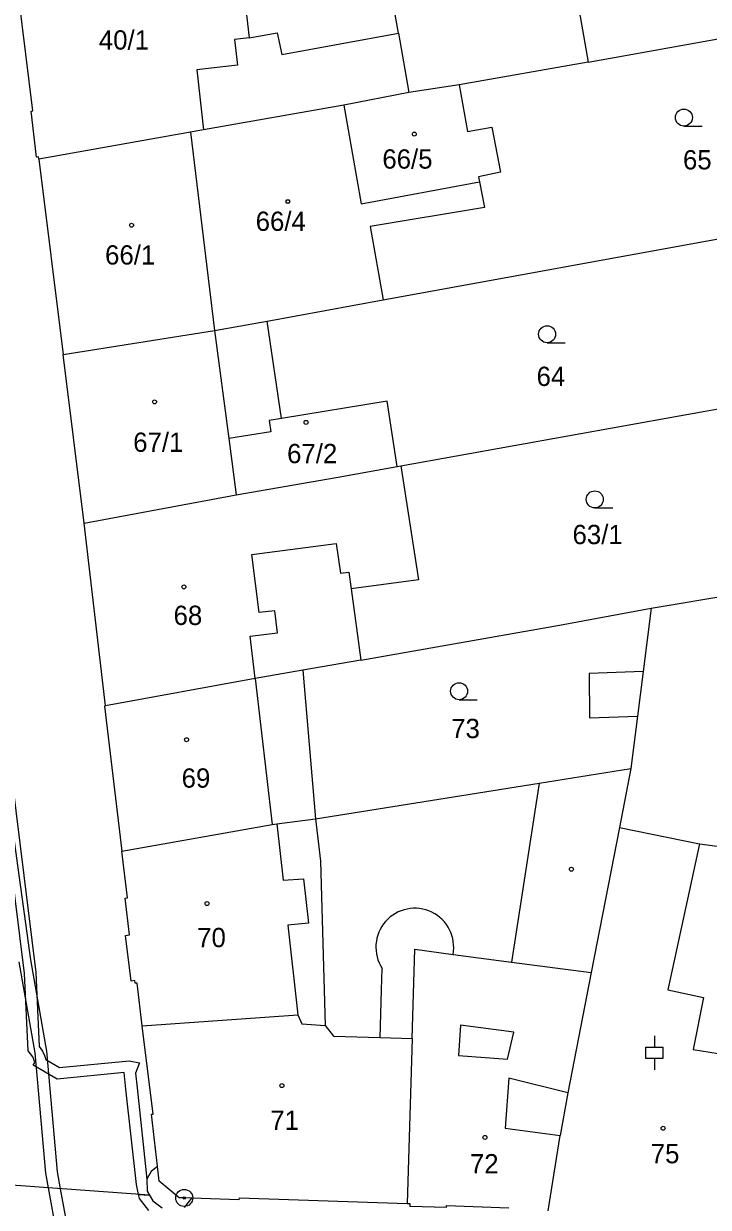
# Model space of a CAD drawing. Extents: x -755819 to -753140, y -1169796 to -1166000.
# Drawn here: x -755298.8 to -755238.4, y -1166243.5 to -1166139.1 of the extents above; entities that cross this region are included whole.
import ezdxf

# ---------------------------------------------------------------- set-up
doc = ezdxf.new("R2010")
doc.units = 0
for name, color, linetype in [('Vrstva 1', 7, 'Continuous'), ('Vrstva 18', 7, 'Continuous'), ('Vrstva 19', 7, 'Continuous'), ('Vrstva 24', 7, 'Continuous'), ('Vrstva 25', 7, 'Continuous'), ('Vrstva 27', 7, 'Continuous'), ('Vrstva 4', 7, 'Continuous')]:
    doc.layers.add(name, color=color, linetype=linetype)

msp = doc.modelspace()

# ---------------------------------------------------------------- linework, layer by layer
at = {"layer": 'Vrstva 1'}
for p, q in [((-755254.99, -1166108.53), (-755248.97, -1166142.5)), ((-755297.95, -1166146.81), (-755299.51, -1166134.2)), ((-755279.38, -1166135.97), (-755278.88, -1166140.36)), ((-755265.72, -1166139.95), (-755266.07, -1166137.98)), ((-755278.88, -1166140.36), (-755276.42, -1166139.92)), ((-755276.42, -1166139.92), (-755276, -1166141.82)), ((-755276, -1166141.82), (-755265.72, -1166139.95)), ((-755265.72, -1166139.95), (-755264.8, -1166145.19)), ((-755248.97, -1166142.5), (-755233.73, -1166139.78)), ((-755248.97, -1166142.5), (-755260.35, -1166144.5)), ((-755264.8, -1166145.19), (-755270.53, -1166146.3)), ((-755260.35, -1166144.5), (-755264.8, -1166145.19)), ((-755260.35, -1166144.5), (-755259.62, -1166148.62)), ((-755270.53, -1166146.3), (-755282.89, -1166148.48)), ((-755270.53, -1166146.3), (-755269, -1166155)), ((-755298.1, -1166146.83), (-755297.95, -1166146.81)), ((-755297.62, -1166150.88), (-755298.1, -1166146.83)), ((-755282.89, -1166148.48), (-755284.05, -1166148.69)), ((-755259.62, -1166148.62), (-755257.49, -1166148.25)), ((-755257.49, -1166148.25), (-755256.71, -1166152.21)), ((-755284.05, -1166148.69), (-755297.43, -1166151.06)), ((-755284.05, -1166148.69), (-755281.93, -1166166.19)), ((-755297.45, -1166150.86), (-755297.62, -1166150.88)), ((-755297.43, -1166151.06), (-755297.45, -1166150.86)), ((-755297.43, -1166151.06), (-755295.28, -1166168.29)), ((-755256.71, -1166152.21), (-755258.64, -1166152.62)), ((-755258.64, -1166152.62), (-755258.55, -1166153.07)), ((-755269, -1166155), (-755258.55, -1166153.07)), ((-755258.55, -1166153.07), (-755258.13, -1166155.34)), ((-755258.13, -1166155.34), (-755268.2, -1166157.01)), ((-755268.2, -1166157.01), (-755267.07, -1166163.48)), ((-755267.07, -1166163.48), (-755235.66, -1166157.75)), ((-755277.28, -1166165.34), (-755267.07, -1166163.48)), ((-755295.28, -1166168.29), (-755281.93, -1166166.19)), ((-755281.93, -1166166.19), (-755277.28, -1166165.34)), ((-755276.03, -1166173.94), (-755277.28, -1166165.34)), ((-755293.43, -1166183.16), (-755295.28, -1166168.29)), ((-755266.72, -1166172.42), (-755276.03, -1166173.94)), ((-755265.81, -1166178.17), (-755266.72, -1166172.42)), ((-755265.5, -1166178.11), (-755233.16, -1166172.31)), ((-755276.03, -1166173.94), (-755277.1, -1166174.12)), ((-755277.1, -1166174.12), (-755276.96, -1166175.12)), ((-755276.96, -1166175.12), (-755280.67, -1166175.71)), ((-755280.67, -1166175.71), (-755280.01, -1166180.67)), ((-755271.21, -1166179.15), (-755265.81, -1166178.17)), ((-755265.81, -1166178.17), (-755265.5, -1166178.11)), ((-755265.5, -1166178.11), (-755263.93, -1166188.16)), ((-755280.01, -1166180.67), (-755271.21, -1166179.15)), ((-755293.43, -1166183.16), (-755280.01, -1166180.67)), ((-755291.54, -1166199.28), (-755293.43, -1166183.16)), ((-755263.93, -1166188.16), (-755269.89, -1166188.96)), ((-755269.89, -1166188.96), (-755269.04, -1166195.25)), ((-755243.43, -1166190.66), (-755230.42, -1166188.47)), ((-755251.52, -1166192.18), (-755243.43, -1166190.66)), ((-755243.43, -1166190.66), (-755244.14, -1166196.26)), ((-755269.04, -1166195.25), (-755251.52, -1166192.18)), ((-755269.04, -1166195.25), (-755274.13, -1166196.14)), ((-755274.13, -1166196.14), (-755278.35, -1166196.88)), ((-755274.13, -1166196.14), (-755273.04, -1166209.24)), ((-755244.14, -1166196.26), (-755244.63, -1166200.2)), ((-755278.35, -1166196.88), (-755291.54, -1166199.28)), ((-755291.54, -1166199.28), (-755291.64, -1166199.3)), ((-755291.64, -1166199.3), (-755290.09, -1166212.11)), ((-755244.63, -1166200.2), (-755245.21, -1166204.82)), ((-755253.31, -1166206.11), (-755245.21, -1166204.82)), ((-755245.21, -1166204.82), (-755246.22, -1166210.01)), ((-755273.04, -1166209.24), (-755253.31, -1166206.11)), ((-755290.09, -1166212.11), (-755276.84, -1166209.76)), ((-755276.84, -1166209.76), (-755276.44, -1166209.69)), ((-755276.44, -1166209.69), (-755273.04, -1166209.24)), ((-755273.04, -1166209.24), (-755272.59, -1166212.97)), ((-755246.22, -1166210.01), (-755248.71, -1166222.79)), ((-755246.22, -1166210.01), (-755239.17, -1166211.45)), ((-755289.61, -1166216.22), (-755290.09, -1166212.11)), ((-755239.17, -1166211.45), (-755235.26, -1166211.99)), ((-755272.59, -1166212.97), (-755272.16, -1166227.49)), ((-755289.81, -1166216.24), (-755289.61, -1166216.22)), ((-755289.44, -1166219.49), (-755289.81, -1166216.24)), ((-755289.78, -1166219.53), (-755289.44, -1166219.49)), ((-755289.27, -1166223.56), (-755289.78, -1166219.53)), ((-755264.51, -1166228.62), (-755264.27, -1166220.74)), ((-755264.27, -1166220.74), (-755260.9, -1166221.21)), ((-755260.9, -1166221.21), (-755255.73, -1166221.89)), ((-755255.73, -1166221.89), (-755248.71, -1166222.79)), ((-755288.97, -1166223.52), (-755289.27, -1166223.56)), ((-755288.94, -1166223.75), (-755288.97, -1166223.52)), ((-755288.74, -1166223.73), (-755288.94, -1166223.75)), ((-755288.31, -1166227.5), (-755288.74, -1166223.73)), ((-755248.71, -1166222.79), (-755250.78, -1166233.41)), ((-755288.31, -1166227.5), (-755274.59, -1166226.53)), ((-755274.59, -1166226.53), (-755274.24, -1166227.34)), ((-755287.34, -1166235.29), (-755288.31, -1166227.5)), ((-755274.24, -1166227.34), (-755272.16, -1166227.49)), ((-755264.51, -1166228.62), (-755264.94, -1166243.17)), ((-755250.78, -1166233.41), (-755251.46, -1166237.18)), ((-755287.48, -1166235.31), (-755287.34, -1166235.29)), ((-755286.96, -1166239.88), (-755287.48, -1166235.31)), ((-755252.52, -1166243.83), (-755251.46, -1166237.18)), ((-755287.5, -1166240.3), (-755287.9, -1166241.04)), ((-755287.5, -1166240.3), (-755286.96, -1166239.88)), ((-755287.66, -1166242.45), (-755309.57, -1166240.84)), ((-755287.9, -1166241.04), (-755287.87, -1166242.08)), ((-755287.87, -1166242.08), (-755287.66, -1166242.45)), ((-755287.66, -1166242.45), (-755287.37, -1166242.95)), ((-755287.37, -1166242.95), (-755286.55, -1166243.57)), ((-755284.58, -1166243.52), (-755283.94, -1166242.71)), ((-755279.78, -1166242.84), (-755283.94, -1166242.71)), ((-755279.77, -1166242.69), (-755279.78, -1166242.84)), ((-755279.77, -1166242.69), (-755264.94, -1166243.17)), ((-755264.94, -1166243.17), (-755264.71, -1166243.18)), ((-755264.71, -1166243.18), (-755264.72, -1166243.41)), ((-755264.72, -1166243.41), (-755261.48, -1166243.51)), ((-755261.48, -1166243.51), (-755261.48, -1166243.36)), ((-755261.48, -1166243.36), (-755255.98, -1166243.55))]:
    msp.add_line(p, q, dxfattribs=at)
at = {"layer": 'Vrstva 24'}
for radius in [0.75, 0.1]:
    msp.add_circle((-755284.6, -1166242.69), radius, dxfattribs=at)
at = {"layer": 'Vrstva 25'}
for p, q in [((-755240.54, -1166148.15), (-755238.94, -1166148.15)), ((-755252.6, -1166167.26), (-755251, -1166167.26)), ((-755248.4, -1166181.82), (-755246.8, -1166181.82)), ((-755260.36, -1166198.74), (-755258.76, -1166198.74)), ((-755243.14, -1166228.38), (-755243.14, -1166229.38)), ((-755243.14, -1166230.38), (-755243.14, -1166231.38))]:
    msp.add_line(p, q, dxfattribs=at)
for points in [[(-755275.37, -1166154.64), (-755275.28, -1166154.79), (-755275.37, -1166154.94), (-755275.55, -1166154.94), (-755275.64, -1166154.79), (-755275.55, -1166154.64)], [(-755243.89, -1166229.38), (-755242.39, -1166229.38), (-755242.39, -1166230.38), (-755243.89, -1166230.38)]]:
    msp.add_lwpolyline(points, close=True, dxfattribs=at)
for centre, radius in [((-755240.54, -1166147.4), 0.75), ((-755264.31, -1166148.86), 0.175), ((-755289.25, -1166156.89), 0.175), ((-755252.6, -1166166.51), 0.75), ((-755287.22, -1166172.47), 0.175), ((-755273.86, -1166174.28), 0.175), ((-755248.4, -1166181.07), 0.75), ((-755284.63, -1166188.79), 0.175), ((-755260.36, -1166197.99), 0.75), ((-755284.4, -1166202.27), 0.175), ((-755250.46, -1166213.69), 0.175), ((-755282.59, -1166216.72), 0.175), ((-755275.99, -1166232.78), 0.175), ((-755258.08, -1166237.35), 0.175), ((-755242.37, -1166236.54), 0.175)]:
    msp.add_circle(centre, radius, dxfattribs=at)
at = {"layer": 'Vrstva 27'}
for p, q in [((-755302.84, -1166188.09), (-755298.17, -1166221.7)), ((-755298.7, -1166222.88), (-755300.81, -1166205.81)), ((-755299.81, -1166205.69), (-755297.7, -1166222.8)), ((-755298.17, -1166221.7), (-755296.75, -1166229.75)), ((-755297.75, -1166229.89), (-755299.15, -1166221.86)), ((-755298.37, -1166229.7), (-755298.7, -1166222.88)), ((-755297.7, -1166222.8), (-755297.39, -1166229.34)), ((-755297.96, -1166230.25), (-755298.37, -1166229.7)), ((-755296.81, -1166240.5), (-755297.75, -1166229.89)), ((-755297.39, -1166229.34), (-755297.1, -1166229.73)), ((-755297.1, -1166229.73), (-755296.92, -1166230.11)), ((-755296.75, -1166229.75), (-755295.81, -1166240.38)), ((-755297.86, -1166230.47), (-755297.96, -1166230.25)), ((-755297.92, -1166230.97), (-755297.78, -1166230.73)), ((-755295.81, -1166232.21), (-755297.92, -1166230.97)), ((-755297.78, -1166230.73), (-755297.86, -1166230.47)), ((-755296.92, -1166230.11), (-755296.81, -1166230.47)), ((-755296.81, -1166230.47), (-755295.59, -1166231.19)), ((-755295.59, -1166231.19), (-755289.47, -1166230.58)), ((-755289.47, -1166230.58), (-755288.56, -1166230.76)), ((-755288.56, -1166230.76), (-755288.89, -1166231.67)), ((-755289.9, -1166231.63), (-755295.81, -1166232.21)), ((-755289.76, -1166233.09), (-755289.9, -1166231.63)), ((-755288.89, -1166231.67), (-755288.76, -1166232.99)), ((-755288.8, -1166241.51), (-755289.76, -1166233.09)), ((-755288.76, -1166232.99), (-755287.9, -1166241.04)), ((-755296.57, -1166241.8), (-755296.81, -1166240.5)), ((-755295.81, -1166240.38), (-755295.54, -1166241.87)), ((-755288.63, -1166242.38), (-755288.8, -1166241.51)), ((-755287.9, -1166241.04), (-755287.87, -1166242.08)), ((-755295.14, -1166249.6), (-755296.57, -1166241.8)), ((-755295.54, -1166241.87), (-755294.16, -1166249.42)), ((-755288.56, -1166242.74), (-755288.63, -1166242.38)), ((-755288.63, -1166242.38), (-755287.66, -1166242.45)), ((-755287.66, -1166242.45), (-755288.63, -1166242.38)), ((-755287.87, -1166242.08), (-755287.66, -1166242.45)), ((-755287.66, -1166242.45), (-755287.37, -1166242.95)), ((-755287.72, -1166243.8), (-755288.56, -1166242.74)), ((-755287.37, -1166242.95), (-755286.55, -1166243.57))]:
    msp.add_line(p, q, dxfattribs=at)
at = {"layer": 'Vrstva 4'}
for p, q in [((-755278.88, -1166140.36), (-755280.16, -1166140.51)), ((-755280.16, -1166140.51), (-755279.9, -1166142.77)), ((-755279.9, -1166142.77), (-755283.49, -1166143.18)), ((-755283.49, -1166143.18), (-755282.89, -1166148.48)), ((-755281.93, -1166166.19), (-755280.67, -1166175.71)), ((-755278.64, -1166185.92), (-755271.19, -1166184.96)), ((-755271.19, -1166184.96), (-755270.83, -1166187.59)), ((-755277.98, -1166191.06), (-755278.64, -1166185.92)), ((-755270.83, -1166187.59), (-755270.09, -1166187.49)), ((-755270.09, -1166187.49), (-755269.89, -1166188.96)), ((-755276.61, -1166190.9), (-755277.98, -1166191.06)), ((-755276.39, -1166192.85), (-755276.61, -1166190.9)), ((-755278.79, -1166193.14), (-755276.39, -1166192.85)), ((-755278.35, -1166196.88), (-755278.79, -1166193.14)), ((-755244.14, -1166196.26), (-755248.89, -1166196.44)), ((-755248.89, -1166196.44), (-755248.86, -1166200.33)), ((-755278.35, -1166196.88), (-755276.84, -1166209.76)), ((-755248.86, -1166200.33), (-755244.63, -1166200.2)), ((-755253.31, -1166206.11), (-755255.73, -1166221.89)), ((-755276.44, -1166209.69), (-755275.89, -1166214.67)), ((-755239.17, -1166211.45), (-755241.95, -1166224.33)), ((-755275.89, -1166214.67), (-755274.07, -1166214.55)), ((-755274.07, -1166214.55), (-755273.64, -1166218.45)), ((-755273.64, -1166218.45), (-755275.46, -1166218.63)), ((-755275.46, -1166218.63), (-755274.59, -1166226.53)), ((-755267.2, -1166224.33), (-755267.14, -1166222.45)), ((-755267.33, -1166228.54), (-755267.2, -1166224.33)), ((-755241.95, -1166224.33), (-755238.82, -1166225)), ((-755238.82, -1166225), (-755239.73, -1166229.59)), ((-755272.16, -1166227.49), (-755271.45, -1166228.42)), ((-755260.24, -1166227.46), (-755260.42, -1166230.13)), ((-755255.55, -1166228.07), (-755260.24, -1166227.46)), ((-755271.45, -1166228.42), (-755267.33, -1166228.54)), ((-755267.33, -1166228.54), (-755264.51, -1166228.62)), ((-755256.1, -1166230.45), (-755255.55, -1166228.07)), ((-755239.73, -1166229.59), (-755234.63, -1166230.4)), ((-755260.42, -1166230.13), (-755256.1, -1166230.45)), ((-755255.98, -1166232.12), (-755256.31, -1166236.52)), ((-755250.78, -1166233.41), (-755255.98, -1166232.12)), ((-755256.31, -1166236.52), (-755251.46, -1166237.18)), ((-755286.81, -1166241.22), (-755286.96, -1166239.88)), ((-755285.05, -1166242.69), (-755286.81, -1166241.22)), ((-755284.6, -1166242.69), (-755285.05, -1166242.69)), ((-755283.94, -1166242.71), (-755284.6, -1166242.69))]:
    msp.add_line(p, q, dxfattribs=at)
msp.add_arc((-755264.27, -1166220.57), 3.43, 349.3049, 213.1737, dxfattribs=at)

# ---------------------------------------------------------------- texts
at = {"layer": 'Vrstva 18'}
for s, p in [('65', (-755240.62, -1166151.97)), ('64', (-755253.53, -1166171.07)), ('63/1', (-755250.36, -1166185.02)), ('73', (-755261.06, -1166202.13))]:
    msp.add_text(s, height=1.7, dxfattribs=at).set_placement(p)
at = {"layer": 'Vrstva 19'}
for s, p in [('40/1', (-755292.13, -1166141.4)), ('66/5', (-755267.13, -1166151.9)), ('66/4', (-755278.3, -1166157.39)), ('66/1', (-755291.58, -1166160.36)), ('67/1', (-755289.1, -1166176.88)), ('67/2', (-755275.53, -1166177.88)), ('68', (-755285.54, -1166192.15)), ('69', (-755284.83, -1166206.5)), ('70', (-755283.46, -1166220.57)), ('71', (-755277.01, -1166236.68)), ('75', (-755243.46, -1166239.63)), ('72', (-755259.41, -1166240.52))]:
    msp.add_text(s, height=1.7, dxfattribs=at).set_placement(p)

doc.saveas('drawing.dxf')
